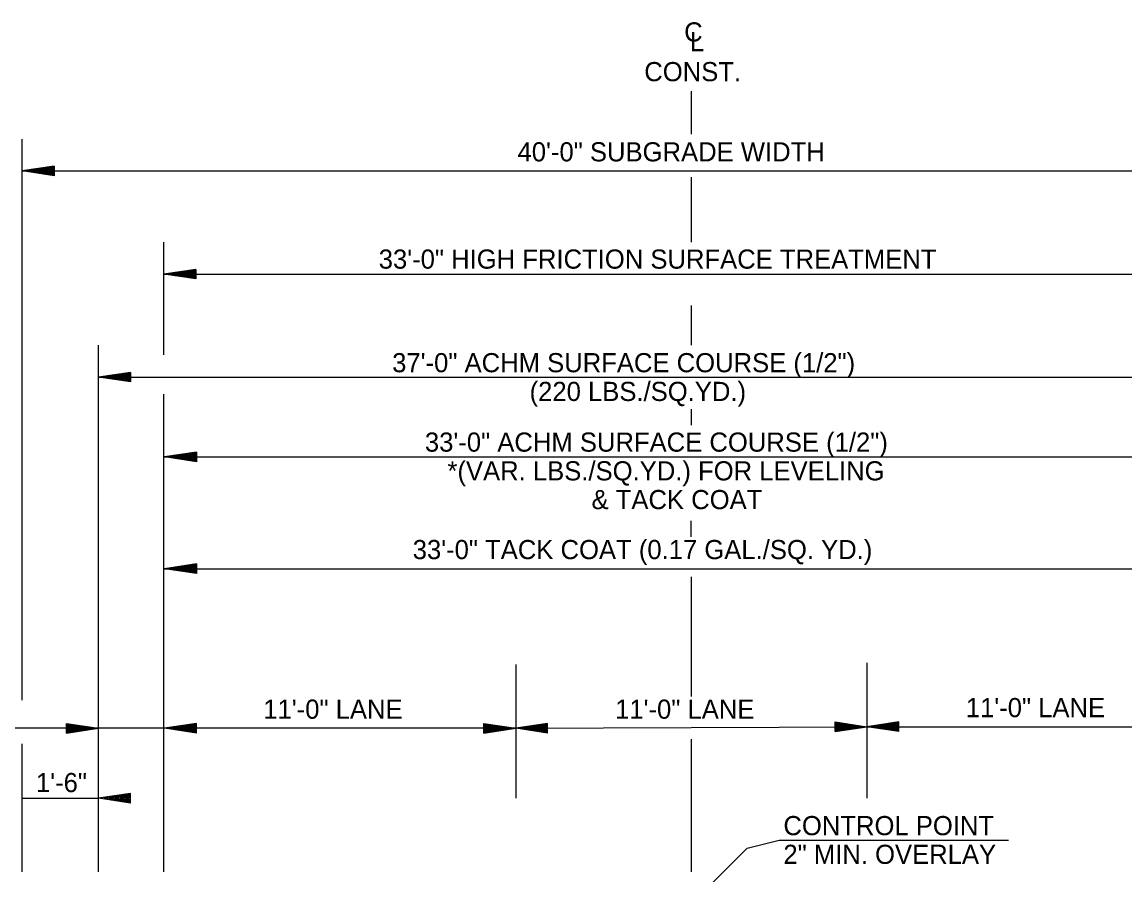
# Model space of a CAD drawing. Extents: x 2263886 to 2266026, y -3122850 to -3121850.
# Drawn here: x 2265382.12 to 2265416.66, y -3122421.22 to -3122394.5 of the extents above; entities that cross this region are included whole.
import ezdxf

# ---------------------------------------------------------------- set-up
doc = ezdxf.new("R2010")
doc.units = 0
doc.layers.add('R_Border Prem', color=7, linetype='Continuous')

msp = doc.modelspace()

# ---------------------------------------------------------------- linework, layer by layer
at = {"layer": 'R_Border Prem'}
for p, q in [((2265403.079, -3122398.018), (2265403.079, -3122396.668)), ((2265382.121, -3122415.748), (2265382.121, -3122398.168)), ((2265383.121, -3122399.018), (2265382.121, -3122399.168)), ((2265382.121, -3122399.168), (2265423.991, -3122399.168)), ((2265383.121, -3122399.318), (2265382.121, -3122399.168)), ((2265383.121, -3122399.043), (2265382.288, -3122399.168)), ((2265383.121, -3122399.293), (2265382.288, -3122399.168)), ((2265383.121, -3122399.068), (2265382.46, -3122399.168)), ((2265383.121, -3122399.267), (2265382.46, -3122399.168)), ((2265383.121, -3122399.093), (2265382.626, -3122399.168)), ((2265383.121, -3122399.242), (2265382.626, -3122399.168)), ((2265383.121, -3122399.119), (2265382.796, -3122399.168)), ((2265383.121, -3122399.217), (2265382.796, -3122399.168)), ((2265383.121, -3122399.144), (2265382.963, -3122399.168)), ((2265383.121, -3122399.191), (2265382.963, -3122399.168)), ((2265383.121, -3122399.018), (2265383.121, -3122399.318)), ((2265403.079, -3122401.401), (2265403.079, -3122399.357)), ((2265386.559, -3122404.924), (2265386.559, -3122401.401)), ((2265387.559, -3122402.251), (2265386.559, -3122402.401)), ((2265387.559, -3122402.276), (2265386.726, -3122402.401)), ((2265387.559, -3122402.251), (2265387.559, -3122402.551)), ((2265386.559, -3122402.401), (2265419.554, -3122402.401)), ((2265387.559, -3122402.551), (2265386.559, -3122402.401)), ((2265387.559, -3122402.526), (2265386.726, -3122402.401)), ((2265387.559, -3122402.301), (2265386.898, -3122402.401)), ((2265387.559, -3122402.5), (2265386.898, -3122402.401)), ((2265387.559, -3122402.326), (2265387.064, -3122402.401)), ((2265387.559, -3122402.475), (2265387.064, -3122402.401)), ((2265387.559, -3122402.352), (2265387.234, -3122402.401)), ((2265387.559, -3122402.45), (2265387.234, -3122402.401)), ((2265387.559, -3122402.377), (2265387.401, -3122402.401)), ((2265387.559, -3122402.424), (2265387.401, -3122402.401)), ((2265403.079, -3122404.627), (2265403.079, -3122403.377)), ((2265384.516, -3122421.127), (2265384.516, -3122404.627)), ((2265385.516, -3122405.477), (2265384.516, -3122405.627)), ((2265384.516, -3122405.627), (2265421.597, -3122405.627)), ((2265385.516, -3122405.777), (2265384.516, -3122405.627)), ((2265385.516, -3122405.502), (2265384.683, -3122405.627)), ((2265385.516, -3122405.752), (2265384.683, -3122405.627)), ((2265385.516, -3122405.527), (2265384.855, -3122405.627)), ((2265385.516, -3122405.726), (2265384.855, -3122405.627)), ((2265385.516, -3122405.552), (2265385.022, -3122405.627)), ((2265385.516, -3122405.701), (2265385.022, -3122405.627)), ((2265385.516, -3122405.578), (2265385.191, -3122405.627)), ((2265385.516, -3122405.676), (2265385.191, -3122405.627)), ((2265385.516, -3122405.603), (2265385.358, -3122405.627)), ((2265385.516, -3122405.65), (2265385.358, -3122405.627)), ((2265385.516, -3122405.477), (2265385.516, -3122405.777)), ((2265386.559, -3122421.127), (2265386.559, -3122406.159)), ((2265403.079, -3122407.127), (2265403.079, -3122406.627)), ((2265386.559, -3122408.127), (2265419.554, -3122408.127)), ((2265387.579, -3122407.977), (2265386.579, -3122408.127)), ((2265387.579, -3122408.277), (2265386.579, -3122408.127)), ((2265387.579, -3122408.002), (2265386.746, -3122408.127)), ((2265387.579, -3122408.252), (2265386.746, -3122408.127)), ((2265387.579, -3122408.027), (2265386.918, -3122408.127)), ((2265387.579, -3122408.226), (2265386.918, -3122408.127)), ((2265387.579, -3122408.052), (2265387.084, -3122408.127)), ((2265387.579, -3122408.201), (2265387.084, -3122408.127)), ((2265387.579, -3122408.078), (2265387.254, -3122408.127)), ((2265387.579, -3122408.176), (2265387.254, -3122408.127)), ((2265387.579, -3122408.103), (2265387.421, -3122408.127)), ((2265387.579, -3122408.15), (2265387.421, -3122408.127)), ((2265387.579, -3122407.977), (2265387.579, -3122408.277)), ((2265403.075, -3122410.627), (2265403.075, -3122410.127)), ((2265387.579, -3122411.477), (2265386.579, -3122411.627)), ((2265387.579, -3122411.502), (2265386.746, -3122411.627)), ((2265387.579, -3122411.527), (2265386.918, -3122411.627)), ((2265387.579, -3122411.552), (2265387.084, -3122411.627)), ((2265387.579, -3122411.578), (2265387.254, -3122411.627)), ((2265387.579, -3122411.603), (2265387.421, -3122411.627)), ((2265387.579, -3122411.477), (2265387.579, -3122411.777)), ((2265386.559, -3122411.627), (2265419.554, -3122411.627)), ((2265387.579, -3122411.777), (2265386.579, -3122411.627)), ((2265387.579, -3122411.752), (2265386.746, -3122411.627)), ((2265387.579, -3122411.726), (2265386.918, -3122411.627)), ((2265387.579, -3122411.701), (2265387.084, -3122411.627)), ((2265387.579, -3122411.676), (2265387.254, -3122411.627)), ((2265387.579, -3122411.65), (2265387.421, -3122411.627)), ((2265403.079, -3122415.627), (2265403.079, -3122411.877)), ((2265397.579, -3122414.627), (2265397.579, -3122418.81)), ((2265408.579, -3122414.578), (2265408.579, -3122418.81)), ((2265407.579, -3122416.428), (2265408.579, -3122416.578)), ((2265407.579, -3122416.728), (2265407.579, -3122416.428)), ((2265409.579, -3122416.428), (2265408.579, -3122416.578)), ((2265409.579, -3122416.728), (2265409.579, -3122416.428)), ((2265386.579, -3122416.627), (2265377.694, -3122416.627)), ((2265383.516, -3122416.477), (2265384.516, -3122416.627)), ((2265383.516, -3122416.777), (2265383.516, -3122416.477)), ((2265383.516, -3122416.502), (2265384.349, -3122416.627)), ((2265383.516, -3122416.527), (2265384.177, -3122416.627)), ((2265383.516, -3122416.552), (2265384.011, -3122416.627)), ((2265383.516, -3122416.578), (2265383.841, -3122416.627)), ((2265383.516, -3122416.603), (2265383.674, -3122416.627)), ((2265383.516, -3122416.777), (2265384.516, -3122416.627)), ((2265383.516, -3122416.675), (2265383.841, -3122416.627)), ((2265383.516, -3122416.726), (2265384.177, -3122416.627)), ((2265383.516, -3122416.752), (2265384.349, -3122416.627)), ((2265383.516, -3122416.701), (2265384.011, -3122416.627)), ((2265383.516, -3122416.65), (2265383.674, -3122416.627)), ((2265387.579, -3122416.477), (2265386.579, -3122416.627)), ((2265397.579, -3122416.627), (2265386.579, -3122416.627)), ((2265387.579, -3122416.777), (2265386.579, -3122416.627)), ((2265387.579, -3122416.502), (2265386.746, -3122416.627)), ((2265387.579, -3122416.752), (2265386.746, -3122416.627)), ((2265387.579, -3122416.527), (2265386.918, -3122416.627)), ((2265387.579, -3122416.726), (2265386.918, -3122416.627)), ((2265387.579, -3122416.552), (2265387.084, -3122416.627)), ((2265387.579, -3122416.701), (2265387.084, -3122416.627)), ((2265387.579, -3122416.578), (2265387.254, -3122416.627)), ((2265387.579, -3122416.675), (2265387.254, -3122416.627)), ((2265387.579, -3122416.603), (2265387.421, -3122416.627)), ((2265387.579, -3122416.65), (2265387.421, -3122416.627)), ((2265387.579, -3122416.777), (2265387.579, -3122416.477)), ((2265396.579, -3122416.477), (2265397.579, -3122416.627)), ((2265396.579, -3122416.777), (2265396.579, -3122416.477)), ((2265396.579, -3122416.502), (2265397.412, -3122416.627)), ((2265396.579, -3122416.527), (2265397.24, -3122416.627)), ((2265396.579, -3122416.552), (2265397.073, -3122416.627)), ((2265396.579, -3122416.578), (2265396.904, -3122416.627)), ((2265396.579, -3122416.603), (2265396.737, -3122416.627)), ((2265396.579, -3122416.777), (2265397.579, -3122416.627)), ((2265396.579, -3122416.675), (2265396.904, -3122416.627)), ((2265396.579, -3122416.726), (2265397.24, -3122416.627)), ((2265396.579, -3122416.752), (2265397.412, -3122416.627)), ((2265396.579, -3122416.701), (2265397.073, -3122416.627)), ((2265396.579, -3122416.65), (2265396.737, -3122416.627)), ((2265398.579, -3122416.477), (2265397.579, -3122416.627)), ((2265397.579, -3122416.627), (2265408.579, -3122416.578)), ((2265398.579, -3122416.777), (2265397.579, -3122416.627)), ((2265398.579, -3122416.502), (2265397.746, -3122416.627)), ((2265398.579, -3122416.752), (2265397.746, -3122416.627)), ((2265398.579, -3122416.527), (2265397.918, -3122416.627)), ((2265398.579, -3122416.726), (2265397.918, -3122416.627)), ((2265398.579, -3122416.552), (2265398.084, -3122416.627)), ((2265398.579, -3122416.701), (2265398.084, -3122416.627)), ((2265398.579, -3122416.578), (2265398.254, -3122416.627)), ((2265398.579, -3122416.675), (2265398.254, -3122416.627)), ((2265398.579, -3122416.603), (2265398.421, -3122416.627)), ((2265398.579, -3122416.65), (2265398.421, -3122416.627)), ((2265398.579, -3122416.777), (2265398.579, -3122416.477)), ((2265407.579, -3122416.453), (2265408.412, -3122416.578)), ((2265407.579, -3122416.478), (2265408.24, -3122416.578)), ((2265407.579, -3122416.503), (2265408.073, -3122416.578)), ((2265407.579, -3122416.529), (2265407.904, -3122416.578)), ((2265407.579, -3122416.554), (2265407.737, -3122416.578)), ((2265407.579, -3122416.728), (2265408.579, -3122416.578)), ((2265407.579, -3122416.626), (2265407.904, -3122416.578)), ((2265407.579, -3122416.677), (2265408.24, -3122416.578)), ((2265407.579, -3122416.703), (2265408.412, -3122416.578)), ((2265407.579, -3122416.652), (2265408.073, -3122416.578)), ((2265407.579, -3122416.601), (2265407.737, -3122416.578)), ((2265408.579, -3122416.578), (2265419.579, -3122416.578)), ((2265409.579, -3122416.728), (2265408.579, -3122416.578)), ((2265409.579, -3122416.453), (2265408.746, -3122416.578)), ((2265409.579, -3122416.703), (2265408.746, -3122416.578)), ((2265409.579, -3122416.478), (2265408.918, -3122416.578)), ((2265409.579, -3122416.677), (2265408.918, -3122416.578)), ((2265409.579, -3122416.503), (2265409.084, -3122416.578)), ((2265409.579, -3122416.652), (2265409.084, -3122416.578)), ((2265409.579, -3122416.529), (2265409.254, -3122416.578)), ((2265409.579, -3122416.626), (2265409.254, -3122416.578)), ((2265409.579, -3122416.554), (2265409.421, -3122416.578)), ((2265409.579, -3122416.601), (2265409.421, -3122416.578)), ((2265382.121, -3122421.127), (2265382.121, -3122417.118)), ((2265403.079, -3122421.127), (2265403.079, -3122416.969)), ((2265382.118, -3122418.818), (2265384.513, -3122418.818)), ((2265385.513, -3122418.668), (2265384.513, -3122418.818)), ((2265385.513, -3122418.968), (2265384.513, -3122418.818)), ((2265385.513, -3122418.693), (2265384.68, -3122418.818)), ((2265385.513, -3122418.943), (2265384.68, -3122418.818)), ((2265385.513, -3122418.718), (2265384.852, -3122418.818)), ((2265385.513, -3122418.917), (2265384.852, -3122418.818)), ((2265385.513, -3122418.743), (2265385.018, -3122418.818)), ((2265385.513, -3122418.892), (2265385.018, -3122418.818)), ((2265385.513, -3122418.769), (2265385.188, -3122418.818)), ((2265385.513, -3122418.866), (2265385.188, -3122418.818)), ((2265385.513, -3122418.794), (2265385.355, -3122418.818)), ((2265385.513, -3122418.841), (2265385.355, -3122418.818)), ((2265385.513, -3122418.968), (2265385.513, -3122418.668)), ((2265404.829, -3122420.377), (2265405.829, -3122420.127)), ((2265405.829, -3122420.127), (2265413.006, -3122420.127)), ((2265403.079, -3122422.127), (2265404.829, -3122420.377))]:
    msp.add_line(p, q, dxfattribs=at)

# ---------------------------------------------------------------- texts
for s, p in [('C', (2265402.854, -3122395.112)), ('L', (2265403.034, -3122395.417)), ('CONST.', (2265401.605, -3122396.356)), ('40\'-0" SUBGRADE WIDTH', (2265397.636, -3122398.868)), ('11\'-0" LANE', (2265389.674, -3122416.327)), ('11\'-0" LANE', (2265400.692, -3122416.327)), ('11\'-0" LANE', (2265411.674, -3122416.278)), ('1\'-6"', (2265382.555, -3122418.626)), ('CONTROL POINT', (2265405.962, -3122419.974)), ('2" MIN. OVERLAY', (2265405.962, -3122420.874))]:
    msp.add_text(s, height=0.6, dxfattribs=at).set_placement(p)
for s, p in [('33\'-0" HIGH FRICTION SURFACE TREATMENT', (2265393.289, -3122402.228)), ('37\'-0" ACHM SURFACE COURSE (1/2")', (2265393.71, -3122405.473)), ('(220 LBS./SQ.YD.)', (2265398.014, -3122406.373)), ('33\'-0" ACHM SURFACE COURSE (1/2")', (2265394.735, -3122407.961)), ('*(VAR. LBS./SQ.YD.) FOR LEVELING', (2265395.442, -3122408.861)), ('& TACK COAT', (2265399.953, -3122409.761)), ('33\'-0" TACK COAT (0.17 GAL./SQ. YD.)', (2265394.353, -3122411.327))]:
    msp.add_text(s, height=0.6, rotation=360, dxfattribs=at).set_placement(p)

doc.saveas('drawing.dxf')
